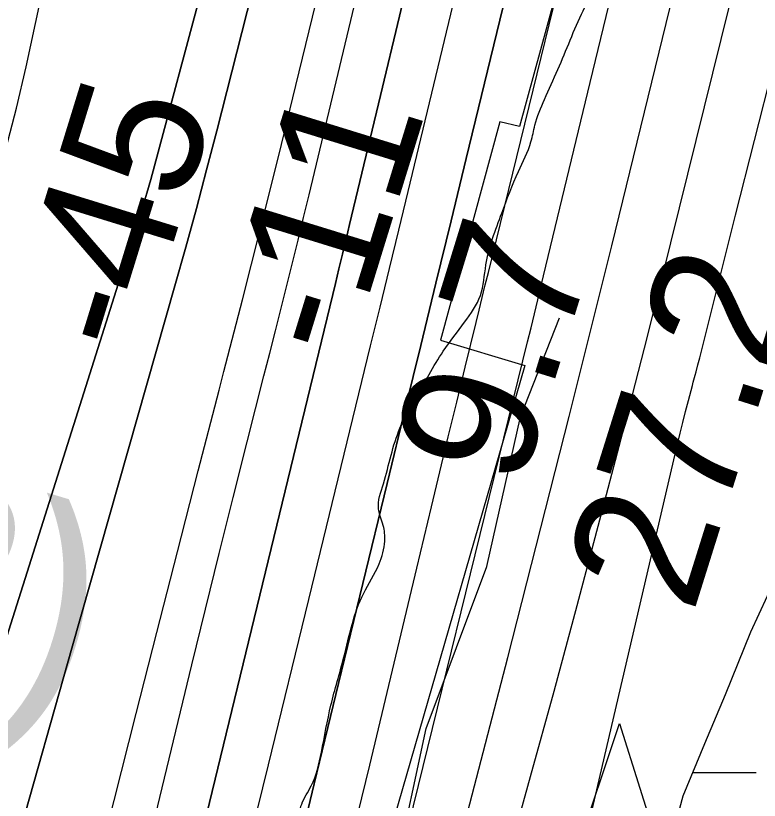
# Model space of a CAD drawing. Extents: x 3297716 to 3335574, y 688621 to 713991.
# Drawn here: x 3323685.5 to 3324052.9, y 697235.7 to 697623.1 of the extents above; entities that cross this region are included whole.
import ezdxf

# ---------------------------------------------------------------- set-up
doc = ezdxf.new("R2010")
doc.units = 0
for name, color, linetype in [('V-CHAN-NAID', 7, 'Continuous'), ('V-RIVR-EDGE', 7, 'Continuous'), ('V-RIVR-RANG', 7, 'Continuous'), ('V-RRAP-FSHR', 7, 'Continuous'), ('V-RRAP-RVMT', 7, 'Continuous'), ('V-TOPO-DPTH', 7, 'Continuous'), ('V-TOPO-MAJR', 7, 'Continuous'), ('V-TOPO-MINR', 7, 'Continuous'), ('V-TOPO-WATR', 7, 'Continuous'), ('V-WETL-SWMP', 7, 'Continuous')]:
    doc.layers.add(name, color=color, linetype=linetype)

msp = doc.modelspace()

# ---------------------------------------------------------------- linework, layer by layer
at = {"layer": 'V-CHAN-NAID'}
msp.add_lwpolyline([(3323972.2, 697210.03), (3323962.61, 697210.1), (3323983.74, 697273.58), (3324003.96, 697209.8), (3323994.37, 697209.87), (3323992.8, 697210.45), (3323990.7, 697211.07), (3323988.66, 697211.52), (3323986.63, 697211.83), (3323985.46, 697211.94), (3323983.93, 697212.02), (3323982.2, 697212.02), (3323980.83, 697211.95), (3323978.93, 697211.75), (3323977.56, 697211.53), (3323975.78, 697211.15), (3323974.25, 697210.73), (3323973.21, 697210.4)], close=True, dxfattribs=at)
at = {"layer": 'V-RIVR-EDGE'}
msp.add_spline([(3322948.37, 694020.91), (3322949.41, 694024.64), (3322957.6, 694042.46), (3322966.99, 694074.23), (3322979.87, 694110.27), (3322999.01, 694165.67), (3323019.31, 694218.75), (3323047.42, 694293.14), (3323064.99, 694340.8), (3323068.52, 694359.79), (3323070.1, 694370.26), (3323070.9, 694381.5), (3323071.35, 694406.32), (3323072.93, 694416.4), (3323078.77, 694426.86), (3323084.23, 694438.86), (3323087.36, 694448.94), (3323090.11, 694465.61), (3323090.52, 694472.2), (3323089.37, 694480.35), (3323089.39, 694485.39), (3323093.68, 694496.24), (3323102.64, 694510.95), (3323113.52, 694521.39), (3323114.31, 694527.21), (3323113.95, 694538.46), (3323114.76, 694553.58), (3323118.7, 694578), (3323123, 694590.01), (3323131.96, 694609.38), (3323139.74, 694619.44), (3323140.92, 694623.32), (3323134.33, 694627.21), (3323134.34, 694629.93), (3323141.36, 694643.48), (3323147.96, 694650.06), (3323149.15, 694657.81), (3323151.89, 694667.5), (3323156.96, 694681.45), (3323161.66, 694700.83), (3323165.59, 694719.43), (3323168.71, 694729.12), (3323174.95, 694741.13), (3323179.24, 694750.42), (3323184.31, 694763.98), (3323190.15, 694773.66), (3323189.4, 694781.42), (3323190.58, 694787.62), (3323200.33, 694810.09), (3323212.42, 694839.92), (3323221.02, 694868.21), (3323223.78, 694883.72), (3323229.64, 694903.09), (3323232.78, 694917.43), (3323234.75, 694930.61), (3323239.05, 694944.56), (3323242.18, 694953.48), (3323245.7, 694968.98), (3323248.84, 694981.38), (3323256.25, 695000.75), (3323259.37, 695006.95), (3323262.1, 695010.82), (3323260.96, 695021.3), (3323261.37, 695030.6), (3323262.55, 695039.52), (3323266.06, 695047.27), (3323266.46, 695051.92), (3323266.11, 695067.04), (3323267.32, 695083.33), (3323269.69, 695102.71), (3323271.27, 695115.51), (3323274.79, 695125.97), (3323280.23, 695129.83), (3323284.9, 695138.35), (3323287.26, 695149.21), (3323288.84, 695163.55), (3323288.86, 695169.37), (3323285.76, 695172.48), (3323285.77, 695176.74), (3323290.06, 695184.1), (3323291.24, 695191.85), (3323304.11, 695221.68), (3323311.14, 695239.5), (3323319.76, 695275.55), (3323326.06, 695314.31), (3323328.49, 695355.8), (3323328.18, 695389.54), (3323328.99, 695403.5), (3323333.29, 695415.9), (3323336.8, 695424.81), (3323336.82, 695432.18), (3323336.83, 695436.45), (3323334.51, 695438), (3323333.74, 695441.88), (3323334.15, 695448.47), (3323336.09, 695450.8), (3323336.51, 695462.04), (3323334.97, 695467.47), (3323336.54, 695474.06), (3323337.72, 695483.37), (3323338.9, 695489.57), (3323338.93, 695501.59), (3323339.72, 695508.96), (3323344.38, 695509.33), (3323347.51, 695521.74), (3323348.69, 695527.55), (3323352.18, 695529.48), (3323353.75, 695534.13), (3323353.75, 695535.68), (3323351.81, 695536.85), (3323349.51, 695546.16), (3323347.23, 695564.78), (3323348.42, 695576.03), (3323350.76, 695580.29), (3323348.83, 695584.17), (3323346.13, 695590.77), (3323352.4, 695615.96), (3323351.63, 695618.68), (3323350.47, 695619.84), (3323349.73, 695636.13), (3323350.52, 695641.95), (3323355.58, 695646.59), (3323358.32, 695659.38), (3323360.27, 695663.64), (3323363.37, 695663.24), (3323363.36, 695657.43), (3323367.22, 695648.89), (3323370.32, 695649.65), (3323370.74, 695664), (3323374.25, 695670.59), (3323381.25, 695680.26), (3323382.05, 695687.24), (3323388.7, 695710.88), (3323396.52, 695736.46), (3323397.7, 695745.37), (3323398.5, 695753.52), (3323397.74, 695759.33), (3323393.88, 695765.94), (3323394.28, 695773.69), (3323399.35, 695782.6), (3323407.11, 695785.29), (3323417.97, 695785.27), (3323417.98, 695788.76), (3323420.72, 695801.16), (3323422.29, 695809.3), (3323424.64, 695816.66), (3323424.67, 695827.91), (3323425.84, 695831.4), (3323428.56, 695834.1), (3323437.47, 695832.14), (3323439.03, 695835.24), (3323431.68, 695839.53), (3323429.76, 695847.29), (3323429.78, 695857.37), (3323430.59, 695869.78), (3323433.7, 695875.97), (3323435.27, 695879.85), (3323433.73, 695887.61), (3323434.91, 695893.03), (3323438.41, 695898.84), (3323445.8, 695905.81), (3323452.79, 695910.44), (3323454.35, 695912.76), (3323453.2, 695917.42), (3323447.39, 695922.86), (3323447.4, 695927.52), (3323447.42, 695932.17), (3323452.11, 695947.28), (3323456.04, 695967.44), (3323463.06, 695984.49), (3323466.95, 695989.52), (3323475.1, 695994.15), (3323476.28, 695998.03), (3323476.29, 696003.84), (3323479.02, 696010.43), (3323484.86, 696018.95), (3323492.25, 696027.07), (3323500.41, 696034.42), (3323505.87, 696046.82), (3323508.98, 696051.46), (3323516.36, 696056.49), (3323519.48, 696063.07), (3323526.09, 696068.1), (3323531.54, 696076.23), (3323536.21, 696085.52), (3323536.23, 696090.56), (3323531.98, 696097.94), (3323530.44, 696102.21), (3323530.44, 696104.54), (3323533.94, 696106.86), (3323544.08, 696129.32), (3323548.75, 696135.91), (3323553.44, 696149.85), (3323555.4, 696157.99), (3323554.64, 696165.36), (3323556.59, 696170.4), (3323558.15, 696173.89), (3323559.71, 696179.31), (3323566.35, 696195.2), (3323569.86, 696204.88), (3323570.27, 696214.19), (3323571.83, 696217.29), (3323578.04, 696218.05), (3323583.09, 696221.14), (3323583.88, 696229.28), (3323588.56, 696240.9), (3323595.18, 696250.19), (3323599.46, 696254.45), (3323606.44, 696256.76), (3323608.79, 696263.34), (3323619.36, 696304.04), (3323636.95, 696361), (3323653.4, 696425.72), (3323674.53, 696502.84), (3323685.09, 696538.5), (3323701.1, 696582.28), (3323710.87, 696613.67), (3323717.16, 696648.16), (3323723.85, 696687.32), (3323726.23, 696709.8), (3323735.23, 696743.91), (3323756.71, 696803.96), (3323773.91, 696858.99), (3323781.36, 696889.99), (3323782.92, 696896.58), (3323786.03, 696898.9), (3323786.43, 696902), (3323784.88, 696905.11), (3323782.18, 696907.83), (3323782.58, 696913.65), (3323780.64, 696915.59), (3323779.09, 696916.37), (3323779.12, 696925.29), (3323780.32, 696940.8), (3323785.4, 696958.24), (3323787.75, 696967.93), (3323789.69, 696967.53), (3323796.28, 696966.74), (3323797.84, 696969.07), (3323798.24, 696973.72), (3323801.39, 696993.88), (3323801.42, 697006.67), (3323801.47, 697025.29), (3323803.45, 697042.73), (3323803.86, 697051.65), (3323803.87, 697055.14), (3323801.16, 697059.03), (3323800.4, 697062.13), (3323801.95, 697063.68), (3323806.99, 697063.67), (3323807.39, 697067.16), (3323807.42, 697077.63), (3323807.83, 697088.48), (3323810.18, 697098.95), (3323812.53, 697109.03), (3323817.96, 697108.63), (3323823.39, 697109.39), (3323824.56, 697110.94), (3323821.47, 697113.66), (3323821.09, 697116.76), (3323819.92, 697117.54), (3323809.85, 697121.06), (3323809.47, 697122.61), (3323809.47, 697125.71), (3323818.44, 697143.91), (3323821.57, 697156.7), (3323825.45, 697157.47), (3323830.88, 697157.84), (3323833.99, 697159.78), (3323833.99, 697162.1), (3323830.12, 697164.05), (3323823.53, 697164.07), (3323823.15, 697167.17), (3323823.16, 697169.89), (3323825.1, 697171.43), (3323827.81, 697171.81), (3323829.37, 697172.2), (3323830.15, 697174.52), (3323831.71, 697179.17), (3323834.04, 697181.88), (3323834.06, 697187.31), (3323836.42, 697202.04), (3323835.27, 697205.92), (3323827.14, 697210.98), (3323823.27, 697216.03), (3323822.89, 697220.3), (3323824.46, 697224.95), (3323826.8, 697233.86), (3323831.48, 697242.77), (3323836.56, 697259.43), (3323841.27, 697282.69), (3323847.54, 697305.94), (3323851.84, 697323), (3323857.31, 697337.72), (3323865.1, 697352.44), (3323867.84, 697363.68), (3323867.09, 697371.43), (3323864.78, 697379.58), (3323867.14, 697391.99), (3323875.35, 697419.5), (3323883.14, 697434.22), (3323896.77, 697457.45), (3323907.28, 697471.78), (3323915.07, 697484.94), (3323917.82, 697500.06), (3323925.64, 697525.64), (3323933.83, 697546.17), (3323940.08, 697560.89), (3323942.03, 697569.03), (3323946.72, 697581.81), (3323953.35, 697596.53), (3323965.83, 697625.59), (3323975.58, 697647.28), (3323979.11, 697663.17), (3323983.41, 697679.06), (3323992.01, 697703.47), (3323996.7, 697721.69), (3324001.77, 697730.98), (3324007.61, 697740.28), (3324011.53, 697757.72), (3324016.23, 697778.26), (3324014.75, 697805.41), (3324012.86, 697825.58), (3324013.66, 697833.72), (3324020.71, 697864.73), (3324032.9, 697932.56), (3324038.39, 697956.98), (3324042.68, 697965.89), (3324046.58, 697972.47), (3324050.87, 697985.26), (3324055.93, 697991.84), (3324055.94, 697996.11), (3324055.57, 698003.47), (3324056.79, 698026.74), (3324061.14, 698060.47), (3324067.83, 698100.78), (3324075.3, 698139.16), (3324081.55, 698157.37), (3324088.56, 698168.6), (3324090.9, 698174.41), (3324094.81, 698187.58), (3324095.62, 698203.87), (3324097.26, 698239.16), (3324100.45, 698272.11), (3324108.32, 698319.4), (3324118.92, 698370.57), (3324132.6, 698414.36), (3324146.34, 698484.13), (3324153, 698511.26), (3324155.74, 698522.11), (3324161.58, 698527.91), (3324167.81, 698539.14), (3324172.5, 698553.09), (3324172.52, 698562.79), (3324169.44, 698571.32), (3324162.1, 698581.81), (3324160.94, 698585.69), (3324160.95, 698588.8), (3324167.25, 698626.4), (3324180.22, 698695.78), (3324201.79, 698795.78), (3324223.7, 698871.35), (3324235.43, 698911.26), (3324246.75, 698941.1), (3324253.02, 698969.39), (3324262.8, 699002.33), (3324270.2, 699013.56), (3324276.82, 699025.95), (3324280.34, 699038.35), (3324280.37, 699048.05), (3324280, 699057.36), (3324275.75, 699065.12), (3324274.63, 699081.41), (3324272.36, 699101.97), (3324269.69, 699123.31), (3324271.68, 699143.08), (3324274.84, 699166.34), (3324284.62, 699202), (3324289.34, 699227.97), (3324288.99, 699240.76), (3324287.45, 699246.2), (3324284.35, 699249.7), (3324270.41, 699255.55), (3324268.48, 699260.21), (3324271.22, 699271.83), (3324280.53, 699269.87), (3324281.31, 699272.58), (3324283.67, 699285.38), (3324286.43, 699306.7), (3324288.41, 699322.59), (3324292.34, 699342.36), (3324299.38, 699366), (3324314.29, 699434.99), (3324317.79, 699439.64), (3324326.71, 699439.61), (3324329.82, 699441.93), (3324329.83, 699448.14), (3324329.84, 699451.24), (3324334.89, 699455.11), (3324345.38, 699462.06), (3324350.06, 699474.85), (3324350.09, 699488.03), (3324350.12, 699497.34), (3324354.04, 699516.72), (3324362.65, 699545.4), (3324370.46, 699567.09), (3324371.64, 699575.62), (3324363.53, 699587.28), (3324361.21, 699591.55), (3324361.22, 699596.2), (3324361.23, 699600.86), (3324374.91, 699641.93), (3324390.56, 699699.28), (3324404.25, 699747.34), (3324408.99, 699779.51), (3324416.85, 699821.77), (3324421.16, 699839.98), (3324418.87, 699854.34), (3324419.28, 699864.03), (3324419.28, 699866.74), (3324416.96, 699867.91), (3324409.6, 699870.65), (3324408.83, 699872.59), (3324409.61, 699875.69), (3324415.07, 699888.86), (3324417.05, 699903.59), (3324417.07, 699913.29), (3324415.15, 699920.66), (3324412.45, 699924.16), (3324416.75, 699940.82), (3324421.01, 699938.1), (3324424.94, 699958.64), (3324426.96, 699990.05), (3324429.73, 700014.86), (3324433.69, 700045.87), (3324439.59, 700081.15), (3324442.78, 700115.27), (3324446.29, 700122.63), (3324447.08, 700129.22), (3324446.74, 700149.77), (3324449.53, 700177.3), (3324457, 700218.78), (3324465.22, 700252.49), (3324468.77, 700274.98), (3324468.83, 700299.02), (3324471.64, 700338.57), (3324481.49, 700399.43), (3324496.05, 700487.82), (3324505.13, 700552.56), (3324518.17, 700651.03), (3324528.84, 700729.34), (3324548.86, 700827.01), (3324554.75, 700855.69), (3324559.02, 700860.73), (3324565.25, 700868.08), (3324568.38, 700880.09), (3324568.39, 700885.13), (3324563.75, 700891.35), (3324563.38, 700895.23), (3324563.38, 700898.72), (3324568.09, 700920.04), (3324578.25, 700949.87), (3324578.66, 700961.89), (3324576.78, 700982.06), (3324579.56, 701010.37), (3324583.11, 701034.01), (3324587.78, 701040.98), (3324591.28, 701043.69), (3324604.47, 701048.31), (3324610.3, 701052.56), (3324613.03, 701058.76), (3324615.76, 701066.12), (3324624.77, 701101.78), (3324630.73, 701157.61), (3324636.7, 701222.35), (3324632.93, 701263.47), (3324633.79, 701299.15), (3324636.97, 701329.39), (3324647.96, 701383.26), (3324651.11, 701404.2), (3324653.48, 701421.26), (3324659.38, 701453.43), (3324663.72, 701482.89), (3324662.59, 701496.85), (3324663.01, 701509.65), (3324668.1, 701528.25), (3324671.25, 701548.02), (3324672.06, 701564.7), (3324673.28, 701584.47), (3324678.35, 701598.03), (3324681.13, 701624.78), (3324682.33, 701636.8), (3324688.16, 701645.32), (3324695.94, 701653.83), (3324697.12, 701661.97), (3324700.3, 701692.21)], degree=3, dxfattribs=at)
at = {"layer": 'V-RRAP-FSHR'}
msp.add_lwpolyline([(3323858.26, 697131.59), (3323888.23, 697271.16), (3323918.29, 697351.22), (3323934.88, 697425.12), (3323954.14, 697473.94)], dxfattribs=at)
at = {"layer": 'V-RRAP-RVMT'}
for p, q in [((3323966.24, 697685.36), (3323934.41, 697568.33)), ((3323924.76, 697570.72), (3323895.4, 697462.91)), ((3323934.41, 697568.33), (3323924.76, 697570.72)), ((3323895.4, 697462.91), (3323937.11, 697450.41)), ((3323937.11, 697450.41), (3323863.57, 697196.21))]:
    msp.add_line(p, q, dxfattribs=at)
at = {"layer": 'V-TOPO-DPTH'}
for points in [[(3324200.08, 699111.32), (3324178.21, 698995.37), (3324156.29, 698879.42), (3324116.26, 698667.86), (3324114.29, 698657.59), (3324112.29, 698647.33), (3324110.24, 698637.08), (3324108.16, 698626.83), (3324104.67, 698609.85), (3324104.3, 698608.1), (3324103.54, 698604.61), (3324103.14, 698602.86), (3323902.7, 697740.52), (3323893.55, 697701.31), (3323884.34, 697662.11), (3323875.06, 697622.92), (3323865.73, 697583.75), (3323850.48, 697520), (3323848.73, 697512.71), (3323846.98, 697505.43), (3323845.22, 697498.14), (3323843.46, 697490.85), (3323778.48, 697223.03)], [(3324200.08, 699111.32), (3324178.21, 698995.37), (3324156.29, 698879.42), (3324116.26, 698667.86), (3324114.29, 698657.59), (3324112.29, 698647.33), (3324110.24, 698637.08), (3324108.16, 698626.83), (3324104.67, 698609.85), (3324104.3, 698608.1), (3324103.54, 698604.61), (3324103.14, 698602.86), (3323902.7, 697740.52), (3323893.55, 697701.31), (3323884.34, 697662.11), (3323875.06, 697622.92), (3323865.73, 697583.75), (3323850.48, 697520), (3323848.73, 697512.71), (3323846.98, 697505.43), (3323845.22, 697498.14), (3323843.46, 697490.85), (3323778.48, 697223.03)], [(3323821.09, 697194.39), (3323833.03, 697243.85), (3323844.99, 697293.31), (3323856.99, 697342.75), (3323869.02, 697392.19), (3323878.13, 697429.57), (3323885.62, 697460.32), (3323893.11, 697491.06), (3323900.59, 697521.81), (3323908.07, 697552.56), (3324010.76, 697974.8), (3324035.28, 698077.38), (3324059.26, 698180.09), (3324082.42, 698282.98), (3324105.04, 698386), (3324138.68, 698542.13), (3324143.93, 698567.2), (3324148.98, 698592.32), (3324153.74, 698617.49), (3324158.3, 698642.7), (3324204.12, 698904.45), (3324215.24, 698967.81), (3324226.4, 699031.15), (3324237.61, 699094.49)], [(3324237.61, 699094.49), (3324226.4, 699031.15), (3324215.24, 698967.81), (3324204.12, 698904.45), (3324158.3, 698642.7), (3324153.74, 698617.49), (3324148.98, 698592.32), (3324143.93, 698567.2), (3324138.68, 698542.13), (3324105.04, 698386), (3324082.42, 698282.98), (3324059.26, 698180.09), (3324035.28, 698077.38), (3324010.76, 697974.8), (3323908.07, 697552.56), (3323900.59, 697521.81), (3323893.11, 697491.06), (3323885.62, 697460.32), (3323878.13, 697429.57), (3323869.02, 697392.19), (3323856.99, 697342.75), (3323844.99, 697293.31), (3323833.03, 697243.85), (3323821.09, 697194.39)], [(3324025.78, 698601.51), (3323952.26, 698261.35), (3323925.02, 698138.56), (3323896.89, 698015.97), (3323867.43, 697893.7), (3323837.08, 697771.64), (3323784.83, 697566.25), (3323779.86, 697547.06), (3323774.78, 697527.9), (3323769.54, 697508.78), (3323764.19, 697489.69), (3323713.2, 697310.79), (3323686.02, 697214.67)], [(3324025.78, 698601.51), (3323952.26, 698261.35), (3323925.02, 698138.56), (3323896.89, 698015.97), (3323867.43, 697893.7), (3323837.08, 697771.64), (3323784.83, 697566.25), (3323779.86, 697547.06), (3323774.78, 697527.9), (3323769.54, 697508.78), (3323764.19, 697489.69), (3323713.2, 697310.79), (3323686.02, 697214.67)], [(3323868.05, 697176.02), (3323938.41, 697462), (3323940.11, 697468.95), (3323941.81, 697475.9), (3323943.5, 697482.85), (3323945.18, 697489.81), (3323960.17, 697552.01), (3323969.35, 697590.07), (3323978.56, 697628.12), (3323987.79, 697666.16), (3323997.05, 697704.2), (3324205.74, 698560.66)], [(3323529.81, 696838.5), (3323746.27, 697522.25), (3323748.31, 697528.88), (3323750.3, 697535.53), (3323752.2, 697542.2), (3323754.04, 697548.9), (3323777.24, 697635.73), (3323790.22, 697685.96), (3323802.67, 697736.31), (3323814.31, 697786.85), (3323825.4, 697837.53), (3323901.46, 698198.68), (3323911.98, 698249.68), (3323922.23, 698300.74), (3323932.05, 698351.88)], [(3323932.05, 698351.88), (3323922.23, 698300.74), (3323911.98, 698249.68), (3323901.46, 698198.68), (3323825.4, 697837.53), (3323814.31, 697786.85), (3323802.67, 697736.31), (3323790.22, 697685.96), (3323777.24, 697635.73), (3323754.04, 697548.9), (3323752.2, 697542.2), (3323750.3, 697535.53), (3323748.31, 697528.88), (3323746.27, 697522.25), (3323529.81, 696838.5)], [(3323690.43, 697062.45), (3323745.06, 697278.6), (3323755.2, 697318.53), (3323765.39, 697358.45), (3323775.66, 697398.34), (3323785.99, 697438.22), (3323788.4, 697447.47), (3323797.49, 697482.74), (3323806.47, 697518.03), (3323815.28, 697553.36), (3323823.99, 697588.72), (3323964.35, 698164.5), (3323982.42, 698239.83), (3324000.1, 698315.25)], [(3323690.43, 697062.45), (3323745.06, 697278.6), (3323755.2, 697318.53), (3323765.39, 697358.45), (3323775.66, 697398.34), (3323785.99, 697438.22), (3323788.4, 697447.47), (3323797.49, 697482.74), (3323806.47, 697518.03), (3323815.28, 697553.36), (3323823.99, 697588.72), (3323964.35, 698164.5), (3323982.42, 698239.83), (3324000.1, 698315.25)]]:
    msp.add_lwpolyline(points, dxfattribs=at)
at = {"layer": 'V-TOPO-MAJR'}
for points in [[(3323932.02, 697067.4), (3324012.46, 697411.47), (3324013.75, 697416.9), (3324015.08, 697422.31), (3324016.46, 697427.72), (3324017.86, 697433.11), (3324019.81, 697440.46), (3324020.27, 697442.18), (3324021.18, 697445.61), (3324021.64, 697447.33), (3324022.54, 697450.77), (3324023.42, 697454.22), (3324041.15, 697524.59), (3324050.49, 697561.49), (3324059.88, 697598.37), (3324069.34, 697635.24), (3324078.85, 697672.1), (3324301.29, 698530.66)], [(3323508.27, 697046.86), (3323668.27, 697517.13), (3323674.68, 697537.09), (3323680.62, 697557.18), (3323685.87, 697577.46), (3323690.64, 697597.88), (3323729.13, 697776.16), (3323742.99, 697844.77), (3323755.64, 697913.6), (3323766.46, 697982.73), (3323776.07, 698052.06), (3323782.53, 698103.73), (3323787.69, 698147.42), (3323792.46, 698191.15), (3323796.64, 698234.95), (3323800.42, 698278.78), (3323804.06, 698322.63)]]:
    msp.add_lwpolyline(points, dxfattribs=at)
at = {"layer": 'V-TOPO-MINR'}
for points in [[(3323928.09, 697205.21), (3323939.89, 697247.39), (3323951.52, 697289.6), (3323962.91, 697331.88), (3323974.14, 697374.2), (3323978.24, 697389.82), (3323987.23, 697424.39), (3323996.12, 697458.98), (3324004.87, 697493.61), (3324013.52, 697528.26), (3324161.9, 698128.16), (3324179.4, 698199.46), (3324196.74, 698270.8), (3324213.83, 698342.2), (3324230.76, 698413.64), (3324247.99, 698486.93), (3324256.09, 698521.77), (3324264.05, 698556.64), (3324271.83, 698591.56), (3324279.49, 698626.5), (3324461.03, 699466.2)], [(3323907.76, 697225.78), (3323928.62, 697306.2), (3323958.91, 697425.15), (3323964.24, 697446.2), (3323969.54, 697467.26), (3323974.77, 697488.34), (3323979.96, 697509.43), (3324028.48, 697707.58), (3324057.8, 697827.77), (3324087, 697947.99), (3324116, 698068.25), (3324144.88, 698188.55), (3324225.58, 698525.89), (3324230.22, 698545.8), (3324234.71, 698565.74), (3324238.98, 698585.73), (3324243.1, 698605.75), (3324279.17, 698786.33), (3324299.62, 698896.92), (3324317.93, 699007.82), (3324333.05, 699119.2)], [(3323778.48, 697223.03), (3323843.46, 697490.85), (3323845.22, 697498.14), (3323846.98, 697505.43), (3323848.73, 697512.71), (3323850.48, 697520), (3323865.73, 697583.75), (3323875.06, 697622.92), (3323884.34, 697662.11), (3323893.55, 697701.31), (3323902.7, 697740.52), (3324103.14, 698602.86), (3324103.54, 698604.61), (3324104.3, 698608.1), (3324104.67, 698609.85), (3324108.16, 698626.83), (3324110.24, 698637.08), (3324112.29, 698647.33), (3324114.29, 698657.59), (3324116.26, 698667.86), (3324156.29, 698879.42), (3324178.21, 698995.37), (3324200.08, 699111.32)], [(3323686.02, 697214.67), (3323713.2, 697310.79), (3323764.19, 697489.69), (3323769.54, 697508.78), (3323774.78, 697527.9), (3323779.86, 697547.06), (3323784.83, 697566.25), (3323837.08, 697771.64), (3323867.43, 697893.7), (3323896.89, 698015.97), (3323925.02, 698138.56), (3323952.26, 698261.35), (3324025.78, 698601.51)], [(3323790.24, 697171.67), (3323810.41, 697253.26), (3323830.41, 697334.89), (3323860.87, 697460.09), (3323865.5, 697479.15), (3323870.12, 697498.22), (3323874.74, 697517.29), (3323879.35, 697536.36), (3323920.65, 697707.54), (3323945.66, 697812.25), (3323970.33, 697917.05), (3323994.52, 698021.96), (3324018.37, 698126.94), (3324119.12, 698575.27)], [(3323868.05, 697176.02), (3323938.41, 697462), (3323940.11, 697468.95), (3323941.81, 697475.9), (3323943.5, 697482.85), (3323945.18, 697489.81), (3323960.17, 697552.01), (3323969.35, 697590.07), (3323978.56, 697628.12), (3323987.79, 697666.16), (3323997.05, 697704.2), (3324205.74, 698560.66)], [(3323708.55, 697037.14), (3323772.58, 697302.57), (3323779.28, 697330.11), (3323786.05, 697357.64), (3323792.92, 697385.14), (3323799.85, 697412.62), (3323808.15, 697445.23), (3323810.99, 697456.4), (3323813.82, 697467.56), (3323816.65, 697478.73), (3323819.47, 697489.9), (3323822.27, 697501.07), (3323825.04, 697512.25), (3323827.77, 697523.45), (3323830.47, 697534.64), (3324038.34, 698404.07)], [(3323852.59, 697220.73), (3323860.42, 697253.11), (3323868.23, 697285.49), (3323876, 697317.89), (3323883.74, 697350.29), (3323890.97, 697380.65), (3323895.09, 697397.88), (3323899.23, 697415.1), (3323903.4, 697432.31), (3323907.58, 697449.53), (3323912.96, 697471.55), (3323914.47, 697477.75), (3323915.98, 697483.94), (3323917.5, 697490.14), (3323919.02, 697496.33), (3324137.21, 698386.68)], [(3323932.05, 698351.88), (3323922.23, 698300.74), (3323911.98, 698249.68), (3323901.46, 698198.68), (3323825.4, 697837.53), (3323814.31, 697786.85), (3323802.67, 697736.31), (3323790.22, 697685.96), (3323777.24, 697635.73), (3323754.04, 697548.9), (3323752.2, 697542.2), (3323750.3, 697535.53), (3323748.31, 697528.88), (3323746.27, 697522.25), (3323529.81, 696838.5)], [(3323690.43, 697062.45), (3323745.06, 697278.6), (3323755.2, 697318.53), (3323765.39, 697358.45), (3323775.66, 697398.34), (3323785.99, 697438.22), (3323788.4, 697447.47), (3323797.49, 697482.74), (3323806.47, 697518.03), (3323815.28, 697553.36), (3323823.99, 697588.72), (3323964.35, 698164.5), (3323982.42, 698239.83), (3324000.1, 698315.25)]]:
    msp.add_lwpolyline(points, dxfattribs=at)
at = {"layer": 'V-TOPO-WATR'}
msp.add_lwpolyline([(3323821.09, 697194.39), (3323833.03, 697243.85), (3323844.99, 697293.31), (3323856.99, 697342.75), (3323869.02, 697392.19), (3323878.13, 697429.57), (3323885.62, 697460.32), (3323893.11, 697491.06), (3323900.59, 697521.81), (3323908.07, 697552.56), (3324010.76, 697974.8), (3324035.28, 698077.38), (3324059.26, 698180.09), (3324082.42, 698282.98), (3324105.04, 698386), (3324138.68, 698542.13), (3324143.93, 698567.2), (3324148.98, 698592.32), (3324153.74, 698617.49), (3324158.3, 698642.7), (3324204.12, 698904.45), (3324215.24, 698967.81), (3324226.4, 699031.15), (3324237.61, 699094.49)], dxfattribs=at)
at = {"layer": 'V-WETL-SWMP'}
msp.add_line((3324020.02, 697249.4), (3324051.26, 697249.42), dxfattribs=at)
msp.add_lwpolyline([(3323916.4, 696734.32), (3323918.4, 696768.4), (3323919.14, 696799.25), (3323921.77, 696879.61), (3323926.02, 696913.06), (3323931.29, 696939.77), (3323938.82, 696964.89), (3323957.14, 697009.37), (3323994.07, 697101.54), (3323999.1, 697115.72), (3324004.68, 697145), (3324006.33, 697182.93), (3324009.3, 697216.05), (3324015.25, 697237.95), (3324025.99, 697263.73), (3324036.09, 697287.91), (3324048.72, 697318.85), (3324061.06, 697345.61), (3324074.02, 697374.95), (3324086.66, 697449.59), (3324086.26, 697459.23), (3324086.03, 697473.91)], dxfattribs=at)

# ---------------------------------------------------------------- texts
at = {"layer": 'V-CHAN-NAID'}
msp.add_text('GARTNESS "228" (227.8)', height=100, rotation=343.2834, dxfattribs=at).set_placement((3322226.41, 697720.49))
at = {"layer": 'V-RIVR-RANG'}
for s, rotation, p in [('-45', 72.8487, (3323745.64, 697453.36)), ('-11', 72.8487, (3323849.76, 697451.61)), ('9.7', 72.8487, (3323934.97, 697388.61)), ('27.2', 72.5683, (3324020.04, 697327.14))]:
    msp.add_text(s, height=67, rotation=rotation, dxfattribs=at).set_placement(p)

doc.saveas('drawing.dxf')
